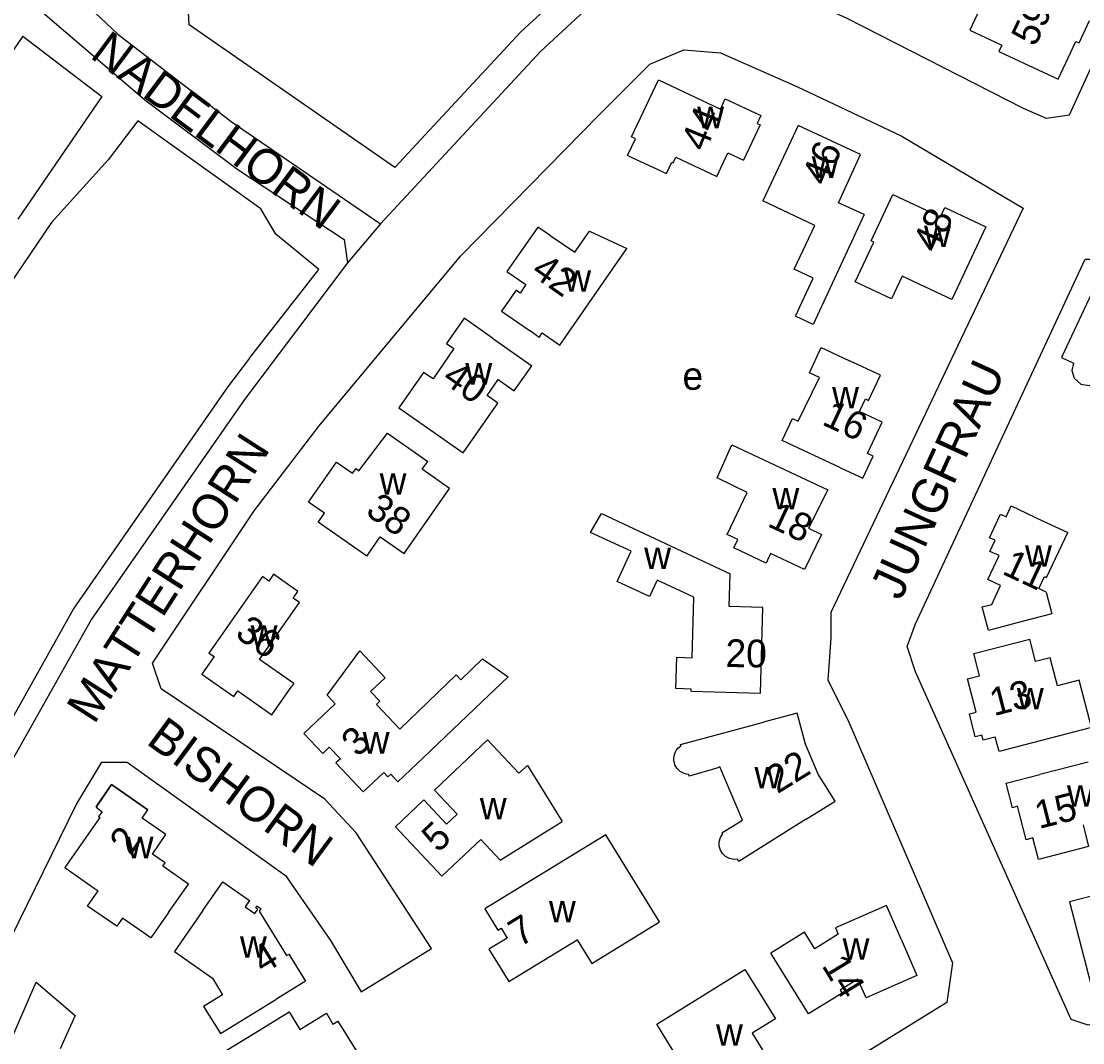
# Model space of a CAD drawing. Extents: x 158848 to 160613, y 385889 to 387762.
# Drawn here: x 159296.5 to 159449.2, y 386718.7 to 386865.6 of the extents above; entities that cross this region are included whole.
import ezdxf

# ---------------------------------------------------------------- set-up
doc = ezdxf.new("R2010")
doc.units = 0
for name, color, linetype in [('BLT_Basislijn', 7, 'Continuous'), ('BLT_Bebouwing', 7, 'Continuous'), ('BLT_Centroide', 7, 'Continuous'), ('BLT_Huisnummer', 7, 'Continuous'), ('BLT_Straatnaam', 7, 'Continuous')]:
    doc.layers.add(name, color=color, linetype=linetype)

msp = doc.modelspace()

# ---------------------------------------------------------------- linework, layer by layer
at = {"layer": 'BLT_Basislijn'}
for p, q in [((159296.69, 386863.4), (159281.09, 386840.74)), ((159296.69, 386863.4), (159308.07, 386854.74)), ((159386.91, 386859.42), (159391.79, 386861.45)), ((159391.79, 386861.45), (159397.08, 386861.04)), ((159397.08, 386861.04), (159408.13, 386856.13)), ((159379.6, 386852.1), (159386.91, 386859.42)), ((159408.13, 386856.13), (159423.04, 386849.07)), ((159308.07, 386854.74), (159295.97, 386837.13)), ((159359.68, 386831.77), (159379.6, 386852.1)), ((159423.04, 386849.07), (159440.57, 386838.68)), ((159440.57, 386838.68), (159412.93, 386780.55)), ((159348.15, 386836.42), (159343.43, 386830.82)), ((159339.35, 386807.38), (159359.68, 386831.77)), ((159330, 386795.19), (159339.35, 386807.38)), ((159315.37, 386773.24), (159330, 386795.19)), ((159412.93, 386780.55), (159412.93, 386776.89)), ((159412.93, 386776.89), (159412.52, 386770.8)), ((159316.59, 386769.58), (159315.37, 386773.24)), ((159412.52, 386770.8), (159415.37, 386765.11)), ((159340.16, 386753.72), (159316.59, 386769.58)), ((159415.37, 386765.11), (159430.41, 386730.15)), ((159304.39, 386752.91), (159308.05, 386759.01)), ((159308.05, 386759.01), (159311.71, 386759.01)), ((159311.71, 386759.01), (159334.47, 386742.75)), ((159344.64, 386748.84), (159340.16, 386753.72)), ((159295.04, 386733.8), (159304.39, 386752.91)), ((159355.48, 386732.24), (159344.64, 386748.84)), ((159334.47, 386742.75), (159340.98, 386733.4)), ((159340.98, 386733.4), (159345.36, 386725.99)), ((159345.36, 386725.99), (159355.48, 386732.24)), ((159430.41, 386730.15), (159429.6, 386724.45)), ((159429.6, 386724.45), (159320.65, 386657.38))]:
    msp.add_line(p, q, dxfattribs=at)
for points in [[(159378.73, 386868.21), (159381.51, 386870.25), (159384.89, 386871.94), (159390.8, 386873.2), (159397.02, 386873.2), (159403.72, 386871.28), (159415.21, 386866.02), (159440.57, 386853.09), (159443.92, 386851.65), (159447.27, 386852.13), (159475.51, 386913.9), (159475.98, 386920.61), (159471.2, 386929.7), (159460.12, 386951.5)], [(159350.22, 386844.53), (159320.61, 386865.07), (159319.86, 386879.9), (159359.06, 386915.1), (159375.14, 386920.76)], [(159298.87, 386874.61), (159310.39, 386863.7), (159326.68, 386851.17), (159348.15, 386836.42)], [(159350.22, 386844.53), (159368.36, 386864.06), (159376.86, 386871.93)], [(159348.15, 386836.42), (159371.18, 386861.23), (159378.73, 386868.21)], [(159299.26, 386867.13), (159310.16, 386857.78)], [(159310.16, 386857.78), (159314.24, 386854.28), (159327.64, 386844.23), (159342.95, 386834.17), (159343.43, 386830.82)], [(159329.32, 386817.12), (159339.3, 386829.86), (159333.09, 386834.93), (159330.93, 386838.61), (159313.25, 386851.23), (159308.99, 386845.65), (159300.85, 386836.61), (159277.62, 386802.46), (159257.45, 386761.21), (159254.49, 386751.69)], [(159449.52, 386831.37), (159453.18, 386831.37), (159466.59, 386819.58), (159482.04, 386802.91), (159491.39, 386788.68), (159497.08, 386779.33), (159500.74, 386768.76), (159508.06, 386749.25), (159509.27, 386740.71), (159510.09, 386736.65), (159507.24, 386735.84), (159449.92, 386721.2), (159447.48, 386722.01), (159425.13, 386772.02), (159423.91, 386775.67), (159425.13, 386778.93), (159449.52, 386831.37)], [(159343.43, 386830.82), (159328.59, 386811.19), (159306.58, 386779.58), (159293.66, 386756.6), (159285.52, 386741.27), (159278.35, 386727.39), (159275.48, 386718.77)], [(159329.32, 386817.12), (159326.16, 386812.95), (159304.04, 386781.18), (159291.03, 386758.03), (159285.93, 386748.43)]]:
    msp.add_lwpolyline(points, dxfattribs=at)
at = {"layer": 'BLT_Bebouwing'}
for points in [[(159435.05, 386868.82), (159432.94, 386864.29), (159437.53, 386862.15), (159437.1, 386861.22), (159445.64, 386857.25), (159448.19, 386862.66), (159448.64, 386862.45), (159450.14, 386865.66)], [(159388.52, 386844.01), (159384.45, 386845.9), (159383.7, 386846.25), (159384.82, 386848.68), (159384.28, 386848.95), (159388.13, 386857.12), (159397.06, 386852.94), (159397.74, 386854.41), (159402.85, 386852), (159402.32, 386850.87), (159402.77, 386850.66), (159400.38, 386845.57)], [(159417.72, 386837.77), (159414.02, 386839.48), (159417.22, 386846.39), (159408.23, 386850.59), (159406.12, 386846.06)], [(159388.52, 386844.01), (159389.27, 386843.66), (159390.04, 386845.3), (159390.24, 386845.2), (159390.62, 386846.02), (159396.53, 386843.24), (159398.12, 386846.63), (159400.38, 386845.57)], [(159406.12, 386846.06), (159403.16, 386839.72)], [(159419.13, 386833.79), (159418.73, 386833.97), (159421.87, 386840.65), (159428.7, 386837.43), (159429.34, 386838.78)], [(159417.72, 386837.77), (159410.41, 386821.96), (159407.86, 386823.14), (159410.4, 386828.61), (159407.66, 386829.9), (159410.62, 386836.21), (159403.16, 386839.72)], [(159429.34, 386838.78), (159435.23, 386835.99)], [(159372.57, 386834.76), (159370.8, 386835.97), (159366.34, 386829.58)], [(159435.23, 386835.99), (159431.47, 386827.98)], [(159372.57, 386834.76), (159376.09, 386832.37), (159378.22, 386835.39), (159383.6, 386832.87)], [(159370.98, 386820.11), (159371.41, 386820.74), (159373.94, 386818.98), (159383.6, 386832.87)], [(159421.66, 386825.64), (159416.45, 386828.09), (159419.13, 386833.79)], [(159366.34, 386829.58), (159369.08, 386827.69), (159368.25, 386826.48), (159367.66, 386826.89), (159365.57, 386823.9), (159369.67, 386821.03)], [(159423.2, 386828.9), (159421.66, 386825.64)], [(159431.47, 386827.98), (159430.35, 386825.54), (159423.2, 386828.9)], [(159457.07, 386809.73), (159461.02, 386818.09), (159456.49, 386820.22), (159457.76, 386822.98), (159450.43, 386826.4), (159446.09, 386817.2), (159447.84, 386816.38), (159447.61, 386815.36), (159447.95, 386814.23), (159448.88, 386813.4), (159450.09, 386813.21), (159451.1, 386813.6), (159451.81, 386814.51), (159453.01, 386813.94), (159452.13, 386812.06), (159457.07, 386809.73)], [(159364.27, 386819.99), (159360.17, 386822.85), (159357.65, 386819.24), (159358.71, 386818.5), (159355.71, 386814.15), (159354.36, 386815.08), (159350.8, 386809.99), (159354.9, 386807.12)], [(159370.98, 386820.11), (159369.67, 386821.03)], [(159364.27, 386819.99), (159369.93, 386816.04)], [(159414.34, 386801.33), (159405.92, 386805.27), (159407.41, 386808.46), (159408.23, 386808.08), (159411.29, 386814.35), (159409.84, 386815.03), (159411.53, 386818.64)], [(159411.53, 386818.64), (159415.52, 386816.78)], [(159360.06, 386803.51), (159365.05, 386810.65), (159363.49, 386811.74), (159365.1, 386814.03), (159367.39, 386812.42), (159369.93, 386816.04)], [(159414.34, 386801.33), (159417.52, 386799.84), (159419.01, 386803.01), (159418.18, 386803.4), (159420.3, 386807.92), (159417.05, 386809.44), (159417.91, 386811.25), (159418.36, 386811.04), (159420.05, 386814.66), (159415.52, 386816.78)], [(159354.9, 386807.12), (159360.06, 386803.51)], [(159346.17, 386788.64), (159339.21, 386793.52), (159340.11, 386794.83), (159337.82, 386796.43), (159341.84, 386802.17), (159344.15, 386800.58), (159344.65, 386801.27), (159345.06, 386800.94), (159349.14, 386806.35), (159354.94, 386802.27)], [(159398.97, 386789.85), (159399.54, 386791.03), (159398.02, 386791.76), (159400.91, 386797.79), (159396.58, 386799.89), (159398.67, 386804.66)], [(159398.67, 386804.66), (159412.49, 386798.2), (159409.7, 386792.66), (159411.6, 386791.76), (159409.13, 386786.73)], [(159346.17, 386788.64), (159348.12, 386791.43), (159351.56, 386789.02), (159358.1, 386798.36), (159354.15, 386801.14), (159354.94, 386802.27)], [(159378.38, 386792.05), (159379.92, 386794.77), (159398.43, 386786.1)], [(159440.45, 386779.24), (159435.61, 386777.97), (159434.72, 386781.36), (159436.11, 386781.69), (159437.35, 386784.42), (159435.52, 386785.27), (159437.15, 386788.73), (159435.81, 386789.34), (159436.56, 386790.93), (159435.74, 386791.3), (159437.32, 386794.67), (159438.13, 386794.29), (159438.87, 386795.87), (159443.39, 386793.74)], [(159443.39, 386793.74), (159447, 386792.04)], [(159393.24, 386782.75), (159387.93, 386785.21), (159386.84, 386782.85), (159382.18, 386785.02), (159384.19, 386789.35), (159378.38, 386792.05)], [(159443.91, 386783.49), (159442.86, 386783.98), (159443.67, 386785.7), (159443.96, 386785.56), (159447, 386792.04)], [(159409.13, 386786.73), (159404.27, 386789.01), (159403.63, 386787.65), (159398.97, 386789.85)], [(159336.48, 386781.99), (159335.59, 386782.61), (159336.27, 386783.59), (159332.75, 386786.06), (159332.07, 386785.07), (159331.16, 386785.71), (159323.47, 386774.72), (159324.21, 386774.2), (159322.45, 386771.68)], [(159397.79, 386769.09), (159402.79, 386768.95), (159403.15, 386781.28), (159398.32, 386781.42), (159398.43, 386786.1)], [(159392.85, 386769.24), (159392.86, 386769.54), (159390.65, 386769.6), (159390.78, 386774.11), (159392.99, 386774.04), (159393.24, 386782.75)], [(159443.91, 386783.49), (159444.73, 386780.36), (159440.45, 386779.24)], [(159335.67, 386770.35), (159330.74, 386773.79), (159336.48, 386781.99)], [(159450.4, 386764), (159437.12, 386760.58), (159436.59, 386762.61), (159434.84, 386762.19), (159434.66, 386762.93), (159433.71, 386762.69), (159432.87, 386765.99), (159433.81, 386766.22), (159432.59, 386771.01), (159434.33, 386771.46), (159433.51, 386774.64), (159441.54, 386776.7)], [(159450.4, 386764), (159448.64, 386770.82), (159445.54, 386770.02), (159444.5, 386774.05), (159442.37, 386773.5), (159441.54, 386776.7)], [(159340.79, 386766.59), (159341.64, 386767.39), (159340.46, 386768.65), (159345.17, 386775.05)], [(159345.17, 386775.05), (159348.81, 386771.17), (159346.71, 386769.21), (159348.06, 386767.78), (159347.58, 386767.32), (159350.92, 386763.76)], [(159350.92, 386763.76), (159359.02, 386771.57), (159359.7, 386770.86), (159362.83, 386773.89), (159366.52, 386771.3), (159362.73, 386767.68), (159354.29, 386759.65)], [(159322.45, 386771.68), (159327.04, 386768.46), (159327.61, 386769.27), (159332.51, 386765.84), (159335.38, 386769.94)], [(159335.67, 386770.35), (159335.38, 386769.94)], [(159392.85, 386769.24), (159397.79, 386769.09)], [(159340.79, 386766.59), (159337.15, 386763.16), (159339.85, 386760.29), (159340.79, 386761.18), (159342.39, 386759.51), (159341.75, 386758.91), (159345.65, 386754.76), (159348.61, 386757.55), (159349.22, 386756.92), (159349.63, 386757.3), (159350.67, 386756.2), (159354.29, 386759.65)], [(159409.3, 386750.76), (159413.53, 386753.42), (159411.11, 386757.28), (159409.27, 386761.61), (159408.07, 386766.08), (159403.24, 386764.78)], [(159391.31, 386761.57), (159403.24, 386764.78)], [(159363.54, 386762.22), (159355.9, 386755.01), (159359.17, 386751.55), (159357.65, 386750.12), (159354.39, 386753.59), (159350.3, 386749.74), (159356.97, 386742.65), (159362.58, 386747.92), (159365.38, 386744.95), (159374.3, 386750.47)], [(159363.54, 386762.22), (159368.07, 386757.42), (159369.31, 386758.55), (159374.3, 386750.47)], [(159392.49, 386757.26), (159392.18, 386757.3), (159391.83, 386757.41), (159391.55, 386757.54), (159391.28, 386757.7), (159391.05, 386757.88), (159390.82, 386758.12), (159390.63, 386758.39), (159390.51, 386758.64), (159390.42, 386758.91), (159390.35, 386759.24), (159390.33, 386759.61), (159390.39, 386759.93), (159390.47, 386760.25), (159390.58, 386760.53), (159390.75, 386760.8), (159390.93, 386761.02), (159391.12, 386761.2), (159391.36, 386761.38), (159391.31, 386761.57)], [(159396.98, 386758.34), (159396.54, 386758.18), (159392.56, 386757), (159392.49, 386757.26)], [(159400.24, 386750.68), (159396.98, 386758.34)], [(159449.95, 386759.04), (159442.98, 386757.24)], [(159449.21, 386750), (159450, 386746.9), (159442.78, 386745.05), (159441.98, 386748.13), (159441.02, 386747.88), (159439.77, 386752.68), (159439.04, 386752.48), (159438.13, 386755.99), (159442.98, 386757.24)], [(159317.65, 386737.39), (159320.53, 386741.47), (159316.85, 386744.07), (159317.17, 386744.53), (159315.34, 386745.79), (159317.29, 386748.6), (159313.85, 386750.98), (159314.67, 386752.15), (159309.47, 386755.8), (159307.24, 386752.57), (159308.12, 386751.9), (159307.61, 386751.2), (159307.8, 386751.08), (159302.74, 386743.87), (159306.84, 386741)], [(159307.24, 386752.58), (159309.47, 386755.8), (159314.67, 386752.15)], [(159397.24, 386748.86), (159400.24, 386750.68)], [(159409.3, 386750.76), (159399.71, 386744.74), (159399.52, 386745.08)], [(159399.52, 386745.08), (159398.93, 386745.04), (159398.33, 386745.17), (159397.78, 386745.46), (159397.34, 386745.88), (159397.04, 386746.37), (159396.87, 386746.95), (159396.87, 386747.57), (159397.04, 386748.17), (159397.34, 386748.67)], [(159397.24, 386748.86), (159397.34, 386748.67)], [(159388.27, 386736.08), (159380.56, 386748.59), (159363.14, 386737.95), (159365.04, 386734.87), (159365.52, 386735.17), (159366.36, 386733.74), (159363.74, 386732.14), (159366.62, 386727.47), (159376.45, 386733.48)], [(159322.61, 386737.7), (159325.46, 386741.81), (159329.32, 386739.13), (159328.69, 386738.24), (159330.06, 386737.27), (159330.49, 386737.88), (159330.21, 386738.08), (159330.39, 386738.35), (159330.95, 386737.97), (159330.7, 386737.6), (159334.63, 386731.23), (159334.98, 386731.43), (159337.38, 386727.53), (159333.12, 386724.91)], [(159315.1, 386733.77), (159311.05, 386736.58), (159310.24, 386735.42), (159306.03, 386738.34), (159307.53, 386740.51)], [(159306.84, 386741), (159307.53, 386740.51)], [(159452.12, 386740.19), (159447.27, 386738.94), (159450.72, 386725.63), (159459.85, 386728.01), (159459.77, 386728.29), (159463.42, 386729.23), (159462.05, 386734.53)], [(159423.04, 386733.55), (159420.92, 386738.41), (159413.59, 386735.2), (159413.99, 386734.28), (159410.61, 386732.17), (159409.14, 386734.56), (159404.31, 386731.58)], [(159317.65, 386737.39), (159315.1, 386733.77)], [(159322.61, 386737.7), (159318.51, 386731.78), (159323.99, 386727.98), (159325.45, 386725.58), (159322.71, 386723.89), (159325.12, 386719.99), (159333.12, 386724.91)], [(159376.45, 386733.48), (159378.54, 386730.09), (159388.27, 386736.08)], [(159423.04, 386733.55), (159425.32, 386728.35), (159417.99, 386725.13), (159416.82, 386727.8), (159414.27, 386726.22), (159414.54, 386725.8), (159409.72, 386722.82), (159404.31, 386731.58)], [(159389.49, 386718.76), (159387.88, 386721.36), (159396.26, 386726.55), (159400.55, 386729.21)], [(159400.55, 386729.21), (159402.33, 386726.38)], [(159289.86, 386709.5), (159293.77, 386711.92), (159292.11, 386714.61), (159294.18, 386719.37), (159294.99, 386719.02), (159298.63, 386727.37)], [(159298.63, 386727.37), (159304.22, 386722.6), (159302.08, 386717.82)], [(159402.33, 386726.38), (159404.98, 386722.14), (159401.63, 386720.04), (159404.46, 386715.47), (159397.49, 386711.14), (159397.78, 386710.67), (159394.95, 386708.92), (159393.2, 386711.75), (159393.67, 386712.04), (159392.16, 386714.45), (159389.49, 386718.76)], [(159330.74, 386720.5), (159335, 386723.11), (159336.56, 386720.56), (159340.38, 386722.92)], [(159340.38, 386722.92), (159341.32, 386721.35), (159342.02, 386721.8), (159348.95, 386710.59), (159344.7, 386707.96)], [(159320.53, 386714.26), (159330.74, 386720.5)]]:
    msp.add_lwpolyline(points, dxfattribs=at)

# ---------------------------------------------------------------- texts
at = {"layer": 'BLT_Centroide'}
for s, p in [('w', (159393.7, 386850.19)), ('w', (159410.19, 386843.05)), ('w', (159426.34, 386833.09)), ('w', (159374.58, 386826.66)), ('w', (159360.36, 386813.33)), ('e', (159391.59, 386812.57)), ('w', (159413.11, 386809.91)), ('w', (159348.03, 386797.5)), ('w', (159404.53, 386795.39)), ('w', (159440.86, 386787.14)), ('w', (159386.08, 386786.8)), ('w', (159329.47, 386775.62)), ('w', (159439.69, 386766.61)), ('w', (159345.59, 386760.27)), ('w', (159401.94, 386755.28)), ('w', (159446.89, 386752.64)), ('w', (159362.44, 386750.8)), ('w', (159311.64, 386745.22)), ('w', (159372.38, 386736)), ('w', (159327.94, 386730.91)), ('w', (159414.62, 386730.62)), ('w', (159396.42, 386718.25))]:
    msp.add_text(s, height=4, dxfattribs=at).set_placement(p)
at = {"layer": 'BLT_Huisnummer'}
for s, rotation, p in [('59', 64.5682, (159442.31, 386861.76)), ('44', 67.6536, (159394.92, 386846.66)), ('46', 67.6536, (159412.33, 386841.72)), ('48', 65.4843, (159428.18, 386832.05)), ('42', 325.0578, (159369.64, 386829.15)), ('40', 325.0441, (159356.83, 386813.77)), ('16', 334.9014, (159411.5, 386807.64)), ('38', 324.9618, (159345.83, 386794.74)), ('18', 334.9014, (159403.65, 386793.02)), ('11', 334.8843, (159437.4, 386786.16)), ('36', 325.2008, (159327.07, 386777.13)), ('20', 359.2036, (159397.75, 386772.71)), ('13', 14.4514, (159436.38, 386765.63)), ('3', 44.0805, (159344.9, 386759.61)), ('22', 31.6844, (159405.24, 386754.4)), ('15', 14.4036, (159442.86, 386749.4)), ('5', 43.3688, (159356.43, 386745.88)), ('2', 55.0422, (159312.18, 386745.46)), ('7', 31.7013, (159368.18, 386732.36)), ('4', 31.6849, (159331.29, 386728.47)), ('14', 301.362, (159411.54, 386729.78))]:
    msp.add_text(s, height=4, rotation=rotation, dxfattribs=at).set_placement(p)
at = {"layer": 'BLT_Straatnaam'}
for s, rotation, p in [('NADELHORN', 323.321, (159306.22, 386860.43)), ('JUNGFRAU', 65.4499, (159422.98, 386782.12)), ('MATTERHORN', 57.3811, (159306.97, 386764.33)), ('BISHORN', 323.6056, (159314.29, 386761.78))]:
    msp.add_text(s, height=5, rotation=rotation, dxfattribs=at).set_placement(p)

doc.saveas('drawing.dxf')
